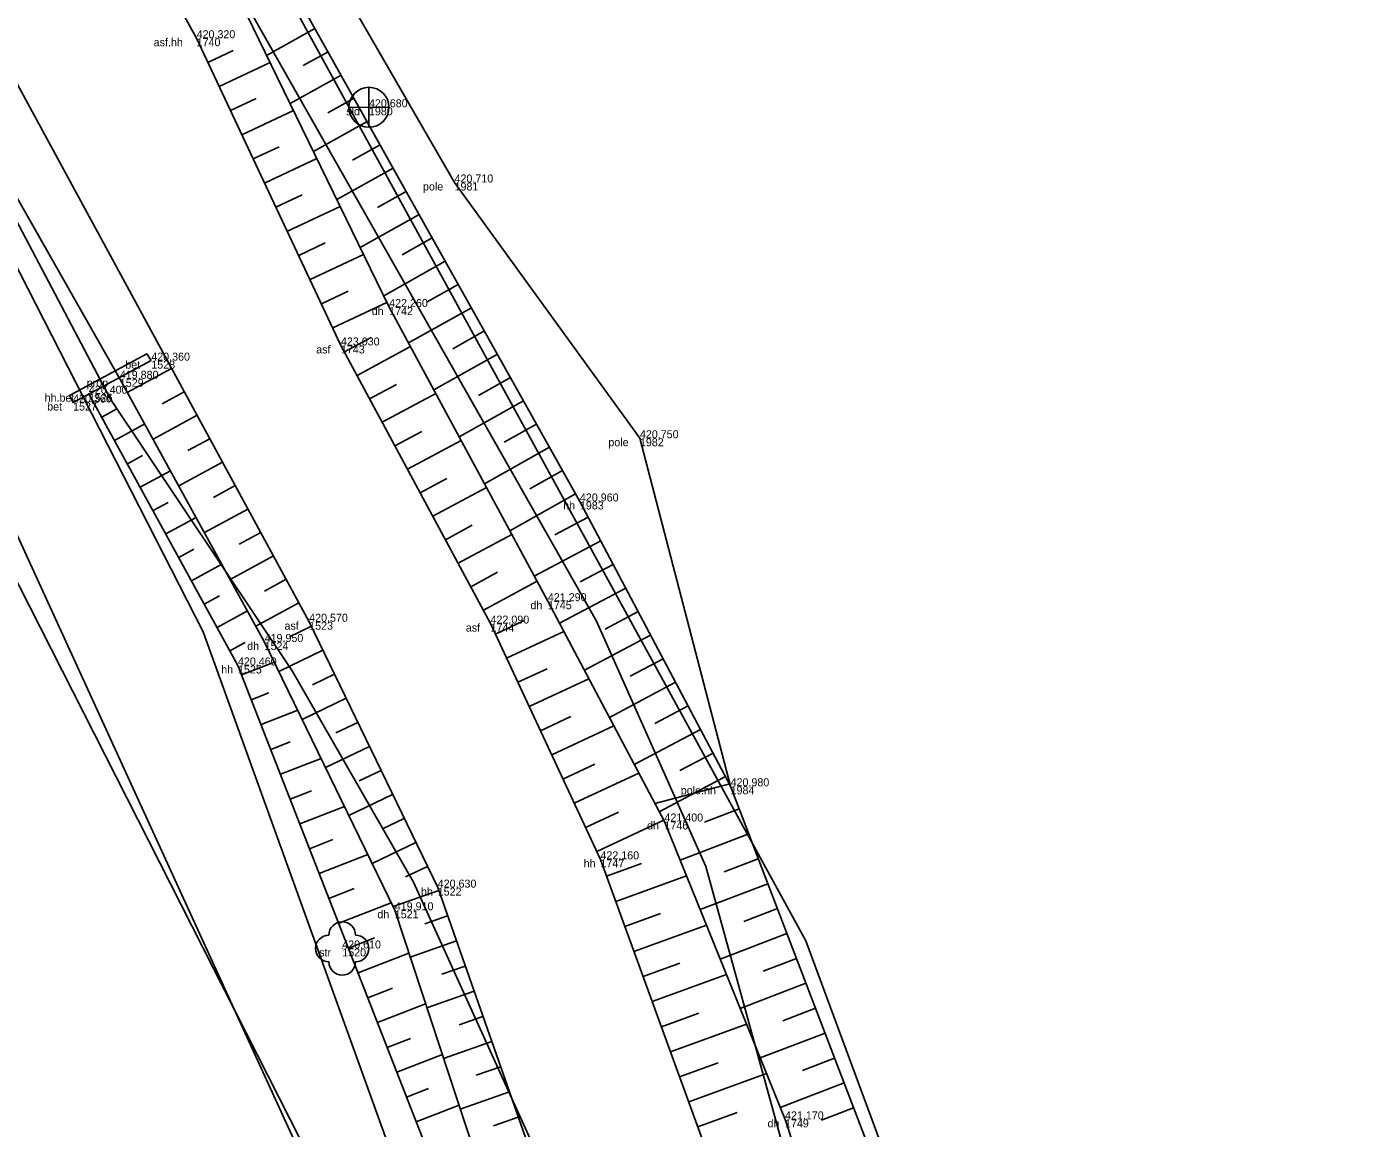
# Model space of a CAD drawing. Extents: x -747792 to -745414, y -1093712 to -1091463.
# Drawn here: x -746682.53 to -746632.74, y -1092545 to -1092503.68 of the extents above; entities that cross this region are included whole.
import ezdxf

# ---------------------------------------------------------------- set-up
doc = ezdxf.new("R2010")
doc.units = 0
for name, color, linetype in [('Hladina', 7, 'Continuous'), ('Nezařazené objekty', 7, 'Continuous'), ('Nivelační značky_hrany', 7, 'Continuous'), ('Pracovní_bod JDTM STC_VC - výška', 7, 'Continuous'), ('Pracovní_bod PPBP', 7, 'Continuous'), ('Pracovní_bod ZPBP', 7, 'Continuous'), ('Rozhraní ploch', 7, 'Continuous'), ('Stromy_porost', 7, 'Continuous'), ('Výškopis', 7, 'Continuous'), ('Čísla popisná_parcelní', 7, 'Continuous')]:
    doc.layers.add(name, color=color, linetype=linetype)

msp = doc.modelspace()

# ---------------------------------------------------------------- linework, layer by layer
at = {"layer": 'Hladina'}
for p, q in [((-746676.15, -1092504.12), (-746676.15, -1092504.12)), ((-746669.69, -1092506.71), (-746669.69, -1092506.71)), ((-746666.48, -1092509.53), (-746666.48, -1092509.53)), ((-746668.93, -1092514.2), (-746668.93, -1092514.2)), ((-746670.74, -1092515.64), (-746670.74, -1092515.64)), ((-746677.85, -1092516.21), (-746677.85, -1092516.21)), ((-746679.03, -1092516.89), (-746679.03, -1092516.89)), ((-746680.19, -1092517.45), (-746680.19, -1092517.45)), ((-746680.78, -1092517.78), (-746680.78, -1092517.78)), ((-746659.53, -1092519.12), (-746659.53, -1092519.12)), ((-746661.78, -1092521.49), (-746661.78, -1092521.49)), ((-746662.98, -1092525.23), (-746662.98, -1092525.23)), ((-746671.93, -1092526), (-746671.93, -1092526)), ((-746665.13, -1092526.07), (-746665.13, -1092526.07)), ((-746673.6, -1092526.76), (-746673.6, -1092526.76)), ((-746674.6, -1092527.64), (-746674.6, -1092527.64)), ((-746656.13, -1092532.17), (-746656.13, -1092532.17)), ((-746658.61, -1092533.49), (-746658.61, -1092533.49)), ((-746661.01, -1092534.91), (-746661.01, -1092534.91)), ((-746667.11, -1092535.97), (-746667.11, -1092535.97)), ((-746668.72, -1092536.82), (-746668.72, -1092536.82)), ((-746670.69, -1092538.25), (-746670.69, -1092538.25)), ((-746654.09, -1092544.66), (-746654.09, -1092544.66))]:
    msp.add_line(p, q, dxfattribs=at)
at = {"layer": 'Nezařazené objekty'}
msp.add_lwpolyline([(-746674.37, -1092579.73), (-746664.9, -1092560.44), (-746671.86, -1092546.22), (-746685.68, -1092519.02)], dxfattribs=at)
at = {"layer": 'Nivelační značky_hrany'}
for points in [[(-746680.08, -1092497.02), (-746676.15, -1092504.12)], [(-746677.329, -1092516.059), (-746686.53, -1092499.12)], [(-746676.15, -1092504.12), (-746670.74, -1092515.64), (-746665.13, -1092526.07), (-746661.01, -1092534.91), (-746657.13, -1092545.57), (-746654.31, -1092555.71), (-746652.12, -1092567.85), (-746649.95, -1092583.4), (-746648.25, -1092600.5), (-746646.08, -1092622.58)], [(-746677.85, -1092516.21), (-746680.78, -1092517.78), (-746680.922, -1092517.516), (-746678.018, -1092515.949), (-746677.85, -1092516.21)], [(-746640.293, -1092727.76), (-746642.73, -1092706.84), (-746645.07, -1092684.23), (-746647.45, -1092662.17), (-746649.23, -1092645.87), (-746651.64, -1092623.4), (-746654, -1092600.5), (-746655.65, -1092585.38), (-746656.67, -1092576.42), (-746659.12, -1092561.65), (-746661.88, -1092550.86), (-746667.11, -1092535.97), (-746671.93, -1092526), (-746677.329, -1092516.06)]]:
    msp.add_lwpolyline(points, dxfattribs=at)
at = {"layer": 'Pracovní_bod JDTM STC_VC - výška'}
msp.add_lwpolyline([(-746632.74, -1092626.58), (-746635.64, -1092620.77), (-746637.67, -1092615.33), (-746638.38, -1092607.28), (-746642.34, -1092583.46), (-746643.39, -1092573.07), (-746645.13, -1092563.74), (-746647.06, -1092557.12), (-746650.52, -1092546.83), (-746656.13, -1092532.17), (-746659.53, -1092519.12), (-746666.48, -1092509.53), (-746671.18, -1092501.38)], dxfattribs=at)
msp.add_circle((-746670.69, -1092538.25), 0.0005, dxfattribs=at)
for centre, start, end in [((-746670.69, -1092537.75), 0, 180), ((-746671.19, -1092538.25), 90, 270), ((-746670.19, -1092538.25), 270, 90), ((-746670.69, -1092538.75), 180, 360)]:
    msp.add_arc(centre, 0.5, start, end, dxfattribs=at)
at = {"layer": 'Pracovní_bod PPBP'}
for points in [[(-746672.69, -1092502.01), (-746661.78, -1092521.49), (-746656.13, -1092532.17)], [(-746674.28, -1092503.22), (-746668.93, -1092514.2), (-746662.98, -1092525.23), (-746658.61, -1092533.49), (-746654.09, -1092544.66), (-746650.92, -1092554.26), (-746648.35, -1092566.85), (-746644.79, -1092583.69), (-746644.13, -1092588.78), (-746644.17, -1092602.45), (-746642.4, -1092621.5)], [(-746671.713, -1092503.755), (-746673.525, -1092504.77)], [(-746675.725, -1092505.025), (-746674.779, -1092504.581)], [(-746671.224, -1092504.627), (-746672.155, -1092505.149)], [(-746675.3, -1092505.93), (-746673.395, -1092505.036)], [(-746670.735, -1092505.5), (-746672.647, -1092506.571)], [(-746674.875, -1092506.835), (-746673.916, -1092506.385)], [(-746670.247, -1092506.372), (-746671.228, -1092506.922)], [(-746674.45, -1092507.741), (-746672.519, -1092506.834)], [(-746669.758, -1092507.245), (-746671.77, -1092508.372)], [(-746674.025, -1092508.646), (-746673.053, -1092508.189)], [(-746669.269, -1092508.117), (-746670.3, -1092508.695)], [(-746673.6, -1092509.551), (-746671.643, -1092508.632)], [(-746668.781, -1092508.99), (-746670.892, -1092510.172)], [(-746673.174, -1092510.456), (-746672.19, -1092509.994)], [(-746668.292, -1092509.862), (-746669.373, -1092510.468)], [(-746672.749, -1092511.361), (-746670.767, -1092510.43)], [(-746667.804, -1092510.735), (-746670.015, -1092511.973)], [(-746667.315, -1092511.607), (-746668.446, -1092512.241)], [(-746672.324, -1092512.266), (-746671.327, -1092511.798)], [(-746671.899, -1092513.172), (-746669.891, -1092512.228)], [(-746666.826, -1092512.48), (-746669.137, -1092513.774)], [(-746671.474, -1092514.077), (-746670.463, -1092513.602)], [(-746666.338, -1092513.352), (-746667.509, -1092514.008)], [(-746671.049, -1092514.982), (-746669.015, -1092514.026)], [(-746665.849, -1092514.225), (-746668.205, -1092515.544)], [(-746665.36, -1092515.097), (-746666.545, -1092515.761)], [(-746670.611, -1092515.88), (-746669.608, -1092515.341)], [(-746670.137, -1092516.761), (-746668.131, -1092515.682)], [(-746664.872, -1092515.97), (-746667.255, -1092517.305)], [(-746677.089, -1092516.501), (-746678.748, -1092517.402)], [(-746643.03, -1092728.31), (-746645.35, -1092706.55), (-746647.64, -1092685.53), (-746650.22, -1092662.21), (-746652.01, -1092645.97), (-746654.41, -1092623.21), (-746657.16, -1092600.72), (-746657.52, -1092586.28), (-746659.03, -1092575.98), (-746661.36, -1092561.58), (-746663.99, -1092551.17), (-746668.72, -1092536.82), (-746673.6, -1092526.76), (-746679.03, -1092516.89)], [(-746669.663, -1092517.642), (-746668.66, -1092517.102)], [(-746664.383, -1092516.842), (-746665.582, -1092517.514)], [(-746680.19, -1092517.45), (-746674.6, -1092527.64), (-746667.37, -1092546.15), (-746666.44, -1092549)], [(-746676.612, -1092517.38), (-746677.439, -1092517.829)], [(-746669.19, -1092518.522), (-746667.181, -1092517.442)], [(-746663.894, -1092517.715), (-746666.306, -1092519.065)], [(-746679.709, -1092518.327), (-746679.145, -1092518.017)], [(-746679.228, -1092519.203), (-746678.098, -1092518.584)], [(-746676.135, -1092518.259), (-746677.784, -1092519.154)], [(-746663.406, -1092518.587), (-746664.618, -1092519.266)], [(-746675.658, -1092519.137), (-746676.48, -1092519.584)], [(-746668.716, -1092519.403), (-746667.711, -1092518.863)], [(-746668.242, -1092520.284), (-746666.232, -1092519.202)], [(-746662.917, -1092519.46), (-746665.356, -1092520.826)], [(-746678.747, -1092520.08), (-746678.182, -1092519.77)], [(-746675.18, -1092520.016), (-746676.82, -1092520.907)], [(-746678.266, -1092520.957), (-746677.134, -1092520.336)], [(-746667.769, -1092521.164), (-746666.763, -1092520.623)], [(-746662.428, -1092520.332), (-746663.655, -1092521.019)], [(-746674.703, -1092520.895), (-746675.521, -1092521.339)], [(-746667.295, -1092522.045), (-746665.282, -1092520.963)], [(-746661.94, -1092521.205), (-746664.406, -1092522.586)], [(-746677.785, -1092521.834), (-746677.219, -1092521.523)], [(-746677.304, -1092522.71), (-746676.17, -1092522.088)], [(-746674.226, -1092521.774), (-746675.856, -1092522.659)], [(-746661.465, -1092522.085), (-746662.714, -1092522.746)], [(-746673.748, -1092522.652), (-746674.561, -1092523.094)], [(-746666.821, -1092522.926), (-746665.814, -1092522.384)], [(-746666.347, -1092523.807), (-746664.332, -1092522.723)], [(-746660.998, -1092522.969), (-746663.489, -1092524.287)], [(-746676.823, -1092523.587), (-746676.256, -1092523.276)], [(-746673.271, -1092523.531), (-746674.892, -1092524.411)], [(-746676.342, -1092524.464), (-746675.206, -1092523.841)], [(-746665.874, -1092524.687), (-746664.866, -1092524.145)], [(-746660.53, -1092523.853), (-746661.772, -1092524.51)], [(-746672.794, -1092524.41), (-746673.602, -1092524.849)], [(-746665.4, -1092525.568), (-746663.383, -1092524.483)], [(-746675.861, -1092525.341), (-746675.293, -1092525.029)], [(-746660.062, -1092524.737), (-746662.546, -1092526.05)], [(-746675.38, -1092526.217), (-746674.242, -1092525.593)], [(-746672.316, -1092525.288), (-746673.928, -1092526.164)], [(-746659.595, -1092525.621), (-746660.837, -1092526.277)], [(-746671.847, -1092526.171), (-746672.673, -1092526.57)], [(-746664.948, -1092526.46), (-746663.898, -1092525.97)], [(-746664.526, -1092527.366), (-746662.379, -1092526.366)], [(-746659.127, -1092526.504), (-746661.611, -1092527.818)], [(-746674.899, -1092527.094), (-746674.33, -1092526.782)], [(-746671.412, -1092527.072), (-746673.062, -1092527.869)], [(-746674.463, -1092527.992), (-746673.235, -1092527.512)], [(-746658.66, -1092527.388), (-746659.901, -1092528.045)], [(-746670.977, -1092527.972), (-746671.801, -1092528.37)], [(-746664.104, -1092528.272), (-746663.007, -1092527.762)], [(-746663.681, -1092529.179), (-746661.443, -1092528.136)], [(-746674.099, -1092528.923), (-746673.448, -1092528.669)], [(-746658.192, -1092528.272), (-746660.675, -1092529.586)], [(-746670.541, -1092528.872), (-746672.189, -1092529.669)], [(-746657.724, -1092529.156), (-746658.966, -1092529.813)], [(-746673.735, -1092529.854), (-746672.36, -1092529.317)], [(-746663.259, -1092530.085), (-746662.117, -1092529.553)], [(-746670.106, -1092529.773), (-746670.929, -1092530.171)], [(-746662.836, -1092530.992), (-746660.506, -1092529.906)], [(-746657.257, -1092530.04), (-746659.74, -1092531.354)], [(-746673.371, -1092530.786), (-746672.646, -1092530.503)], [(-746669.671, -1092530.673), (-746671.316, -1092531.468)], [(-746673.007, -1092531.717), (-746671.484, -1092531.122)], [(-746656.789, -1092530.924), (-746658.031, -1092531.581)], [(-746669.236, -1092531.573), (-746670.058, -1092531.971)], [(-746662.414, -1092531.898), (-746661.226, -1092531.344)], [(-746661.991, -1092532.804), (-746659.57, -1092531.676)], [(-746656.153, -1092532.083), (-746658.966, -1092532.816)], [(-746656.321, -1092531.808), (-746658.805, -1092533.122)], [(-746672.644, -1092532.649), (-746671.845, -1092532.337)], [(-746668.8, -1092532.473), (-746670.443, -1092533.268)], [(-746672.28, -1092533.58), (-746670.608, -1092532.927)], [(-746661.569, -1092533.711), (-746660.335, -1092533.136)], [(-746655.805, -1092533.02), (-746657.102, -1092533.517)], [(-746668.365, -1092533.374), (-746669.186, -1092533.771)], [(-746661.146, -1092534.617), (-746658.633, -1092533.446)], [(-746671.916, -1092534.512), (-746671.043, -1092534.171)], [(-746655.447, -1092533.954), (-746658.023, -1092534.94)], [(-746667.93, -1092534.274), (-746669.57, -1092535.067)], [(-746671.552, -1092535.443), (-746669.733, -1092534.733)], [(-746660.778, -1092535.546), (-746659.471, -1092535.07)], [(-746655.09, -1092534.888), (-746656.369, -1092535.378)], [(-746667.495, -1092535.174), (-746668.314, -1092535.571)], [(-746660.436, -1092536.486), (-746657.788, -1092535.522)], [(-746671.188, -1092536.375), (-746670.241, -1092536.005)], [(-746667.071, -1092536.08), (-746668.787, -1092536.682)], [(-746654.732, -1092535.822), (-746657.273, -1092536.794)], [(-746670.824, -1092537.306), (-746668.857, -1092536.538)], [(-746666.74, -1092537.023), (-746667.597, -1092537.324)], [(-746660.094, -1092537.426), (-746658.753, -1092536.937)], [(-746654.375, -1092536.756), (-746655.636, -1092537.239)], [(-746659.752, -1092538.365), (-746657.037, -1092537.377)], [(-746670.461, -1092538.238), (-746669.483, -1092537.856)], [(-746666.409, -1092537.967), (-746668.141, -1092538.575)], [(-746654.018, -1092537.69), (-746656.523, -1092538.649)], [(-746670.097, -1092539.169), (-746668.191, -1092538.425)], [(-746653.66, -1092538.624), (-746654.904, -1092539.1)], [(-746666.077, -1092538.91), (-746666.953, -1092539.218)], [(-746659.41, -1092539.305), (-746658.036, -1092538.805)], [(-746659.068, -1092540.245), (-746656.286, -1092539.232)], [(-746653.303, -1092539.558), (-746655.772, -1092540.503)], [(-746669.733, -1092540.101), (-746668.805, -1092539.738)], [(-746665.746, -1092539.854), (-746667.515, -1092540.475)], [(-746669.369, -1092541.032), (-746667.564, -1092540.327)], [(-746652.945, -1092540.492), (-746654.171, -1092540.961)], [(-746665.414, -1092540.797), (-746666.308, -1092541.111)], [(-746658.726, -1092541.184), (-746657.319, -1092540.672)], [(-746658.384, -1092542.124), (-746655.536, -1092541.087)], [(-746669.005, -1092541.964), (-746668.128, -1092541.621)], [(-746652.588, -1092541.426), (-746655.022, -1092542.357)], [(-746665.083, -1092541.741), (-746666.889, -1092542.375)], [(-746668.641, -1092542.895), (-746666.937, -1092542.229)], [(-746658.042, -1092543.064), (-746656.601, -1092542.539)], [(-746652.231, -1092542.36), (-746653.439, -1092542.822)], [(-746664.752, -1092542.684), (-746665.664, -1092543.005)], [(-746657.7, -1092544.003), (-746654.785, -1092542.942)], [(-746668.278, -1092543.826), (-746667.451, -1092543.503)], [(-746664.42, -1092543.628), (-746666.263, -1092544.275)], [(-746651.873, -1092543.294), (-746654.271, -1092544.211)], [(-746667.914, -1092544.758), (-746666.31, -1092544.132)], [(-746664.089, -1092544.571), (-746665.019, -1092544.898)], [(-746657.358, -1092544.943), (-746655.884, -1092544.406)], [(-746651.516, -1092544.228), (-746652.722, -1092544.689)]]:
    msp.add_lwpolyline(points, dxfattribs=at)
at = {"layer": 'Pracovní_bod ZPBP'}
msp.add_lwpolyline([(-746688.39, -1092500.4), (-746679.03, -1092516.89)], dxfattribs=at)
at = {"layer": 'Stromy_porost'}
for points in [[(-746653.31, -1092537.97), (-746705.09, -1092443.49)], [(-746661.16, -1092525.98), (-746680.8, -1092491.36)], [(-746693.24, -1092492.45), (-746675.9, -1092526.38)], [(-746679.38, -1092517.65), (-746690.14, -1092497.24)], [(-746672.57, -1092527.84), (-746679.38, -1092517.65)], [(-746665.55, -1092560.62), (-746684.57, -1092519.09)], [(-746657.06, -1092535.18), (-746661.16, -1092525.98)], [(-746675.9, -1092526.38), (-746664.7, -1092557.45)], [(-746668.02, -1092535.77), (-746672.57, -1092527.84)], [(-746654.17, -1092545.65), (-746657.06, -1092535.18)], [(-746663.27, -1092546.22), (-746668.02, -1092535.77)], [(-746648.22, -1092551.71), (-746653.31, -1092537.97)]]:
    msp.add_lwpolyline(points, dxfattribs=at)
at = {"layer": 'Čísla popisná_parcelní'}
for p, q in [((-746669.691, -1092507.458), (-746669.69, -1092505.963)), ((-746668.938, -1092506.716), (-746670.438, -1092506.711))]:
    msp.add_line(p, q, dxfattribs=at)
msp.add_circle((-746669.69, -1092506.71), 0.75, dxfattribs=at)

# ---------------------------------------------------------------- texts
at = {"layer": 'Rozhraní ploch'}
for s, p in [(' asf.hh', (-746677.872, -1092504.42)), ('1740', (-746676.15, -1092504.42)), (' sld', (-746670.651, -1092507.01)), ('1980', (-746669.69, -1092507.01)), (' pole', (-746667.774, -1092509.83)), ('1981', (-746666.48, -1092509.83)), (' dh', (-746669.695, -1092514.5)), ('1742', (-746668.93, -1092514.5)), (' asf', (-746671.777, -1092515.94)), ('1743', (-746670.74, -1092515.94)), (' bet', (-746678.936, -1092516.51)), ('1528', (-746677.85, -1092516.51)), (' prop', (-746680.381, -1092517.19)), ('1529', (-746679.03, -1092517.19)), (' hh.bet', (-746681.961, -1092517.75)), ('1526', (-746680.19, -1092517.75)), (' bet', (-746681.866, -1092518.08)), ('1527', (-746680.78, -1092518.08)), (' pole', (-746660.824, -1092519.42)), ('1982', (-746659.53, -1092519.42)), (' hh', (-746662.519, -1092521.79)), ('1983', (-746661.78, -1092521.79)), (' dh', (-746663.745, -1092525.53)), ('1745', (-746662.98, -1092525.53)), (' asf', (-746672.967, -1092526.3)), ('1523', (-746671.93, -1092526.3)), (' asf', (-746666.167, -1092526.37)), ('1744', (-746665.13, -1092526.37)), (' dh', (-746674.365, -1092527.06)), ('1524', (-746673.6, -1092527.06)), (' hh', (-746675.339, -1092527.94)), ('1525', (-746674.6, -1092527.94)), (' pole.hh', (-746658.109, -1092532.47)), ('1984', (-746656.13, -1092532.47)), (' dh', (-746659.375, -1092533.79)), ('1746', (-746658.61, -1092533.79)), (' hh', (-746661.749, -1092535.21)), ('1747', (-746661.01, -1092535.21)), (' hh', (-746667.849, -1092536.27)), ('1522', (-746667.11, -1092536.27)), (' dh', (-746669.485, -1092537.12)), ('1521', (-746668.72, -1092537.12)), (' str', (-746671.668, -1092538.55)), ('1520', (-746670.69, -1092538.55)), (' dh', (-746654.855, -1092544.96)), ('1749', (-746654.09, -1092544.96))]:
    msp.add_text(s, height=0.3, dxfattribs=at).set_placement(p)
at = {"layer": 'Výškopis'}
for s, p in [('420,320', (-746676.15, -1092504.12)), ('420,680', (-746669.69, -1092506.71)), ('420,710', (-746666.48, -1092509.53)), ('422,260', (-746668.93, -1092514.2)), ('423,030', (-746670.74, -1092515.64)), ('420,360', (-746677.85, -1092516.21)), ('419,880', (-746679.03, -1092516.89)), ('420,400', (-746680.19, -1092517.45)), ('420,360', (-746680.78, -1092517.78)), ('420,750', (-746659.53, -1092519.12)), ('420,960', (-746661.78, -1092521.49)), ('421,290', (-746662.98, -1092525.23)), ('420,570', (-746671.93, -1092526)), ('422,090', (-746665.13, -1092526.07)), ('419,950', (-746673.6, -1092526.76)), ('420,460', (-746674.6, -1092527.64)), ('420,980', (-746656.13, -1092532.17)), ('421,400', (-746658.61, -1092533.49)), ('422,160', (-746661.01, -1092534.91)), ('420,630', (-746667.11, -1092535.97)), ('419,910', (-746668.72, -1092536.82)), ('420,610', (-746670.69, -1092538.25)), ('421,170', (-746654.09, -1092544.66))]:
    msp.add_text(s, height=0.3, dxfattribs=at).set_placement(p)

doc.saveas('drawing.dxf')
